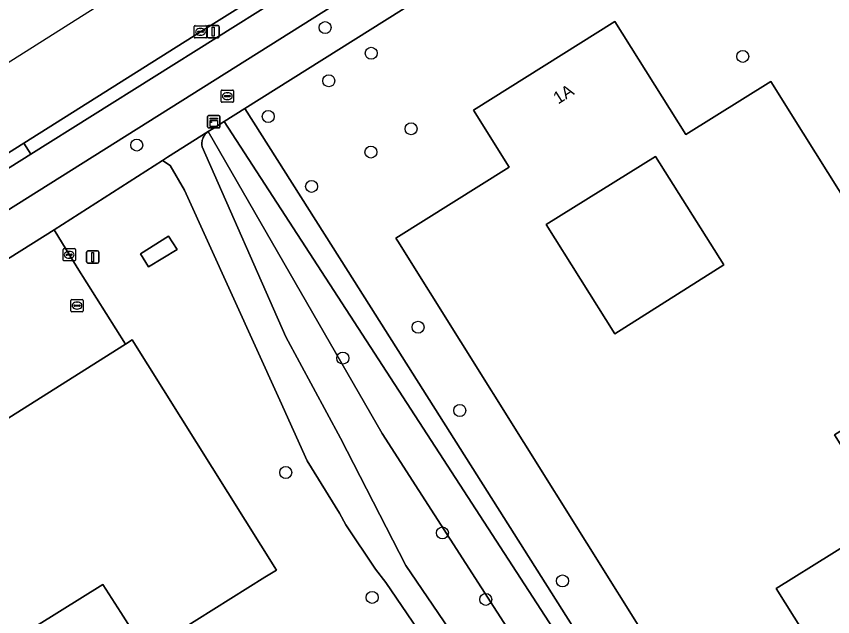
# Model space of a CAD drawing. Extents: x 159352 to 160617, y 385888 to 387323.
# Drawn here: x 159762.3 to 159828.8, y 387072.4 to 387121.4 of the extents above; entities that cross this region are included whole.
import ezdxf

# ---------------------------------------------------------------- set-up
doc = ezdxf.new("R2010")
doc.units = 0
for name, color, linetype in [('IMGEO_Berm_open', 7, 'Continuous'), ('IMGEO_Boom', 7, 'Continuous'), ('IMGEO_Brandkraan', 7, 'Continuous'), ('IMGEO_Erf', 7, 'Continuous'), ('IMGEO_Fietspad_gesloten', 7, 'Continuous'), ('IMGEO_Groenvoorziening', 7, 'Continuous'), ('IMGEO_Kast', 7, 'Continuous'), ('IMGEO_Kolk', 7, 'Continuous'), ('IMGEO_Lichtmast', 7, 'Continuous'), ('IMGEO_Pand', 7, 'Continuous'), ('IMGEO_Pand_nummerreeks', 7, 'Continuous'), ('IMGEO_Rijbaan_lokaal_gesloten', 7, 'Continuous'), ('IMGEO_Rijbaan_lokaal_open', 7, 'Continuous'), ('IMGEO_Rioolput', 7, 'Continuous'), ('IMGEO_Voetpad_halfverhard', 7, 'Continuous'), ('IMGEO_Voetpad_open', 7, 'Continuous')]:
    doc.layers.add(name, color=color, linetype=linetype)

msp = doc.modelspace()

# ---------------------------------------------------------------- linework, layer by layer
at = {"layer": 'IMGEO_Berm_open'}
msp.add_lwpolyline([(159813.741, 387141.679), (159813.145, 387142.614), (159811.239, 387141.376), (159794.705, 387130.996), (159777.299, 387120.098), (159762.901, 387111.018), (159763.48, 387110.134)], close=True, dxfattribs=at)
at = {"layer": 'IMGEO_Boom'}
for centre in [(159787.459, 387120.435), (159791.219, 387118.345), (159821.506, 387118.095), (159787.76, 387116.104), (159782.828, 387113.193), (159794.467, 387112.193), (159772.101, 387110.865), (159791.2, 387110.295), (159786.357, 387107.498), (159795.04, 387096.015), (159788.903, 387093.5), (159798.44, 387089.228), (159784.248, 387084.176), (159797.021, 387079.25), (159806.813, 387075.333), (159791.296, 387073.992), (159800.551, 387073.834)]:
    msp.add_circle(centre, 0.489, dxfattribs=at)
at = {"layer": 'IMGEO_Brandkraan'}
for p, q in [((159778.994, 387114.424), (159778.994, 387115.276)), ((159779.069, 387115.35), (159779.921, 387115.35)), ((159779.253, 387114.844), (159779.253, 387114.856)), ((159779.296, 387114.893), (159779.694, 387114.893)), ((159779.482, 387115.13), (159779.507, 387115.13)), ((159779.737, 387114.856), (159779.737, 387114.844)), ((159779.995, 387115.276), (159779.995, 387114.424)), ((159779.921, 387114.35), (159779.069, 387114.35)), ((159779.691, 387114.807), (159779.293, 387114.807)), ((159779.505, 387114.57), (159779.48, 387114.57))]:
    msp.add_line(p, q, dxfattribs=at)
for points in [[(159778.994, 387114.424), (159778.994, 387115.276)], [(159779.069, 387115.35), (159779.921, 387115.35)], [(159779.995, 387115.276), (159779.995, 387114.424)], [(159779.921, 387114.35), (159779.069, 387114.35)]]:
    msp.add_lwpolyline(points, dxfattribs=at)
for centre, radius, start, end in [((159779.071, 387115.274), 0.0765, 91.55205, 178.44795), ((159779.071, 387115.274), 0.0765, 91.55205, 178.44795), ((159779.293, 387114.853), 0.0403, 85.87752, 175.75265), ((159779.29, 387114.843), 0.0366, 178.93798, 274.71019), ((159779.694, 387114.85), 0.043, 264.86636, 352.45326), ((159779.698, 387114.855), 0.0386, 1.73085, 96.63898), ((159779.919, 387115.274), 0.0765, 1.55205, 88.44795), ((159779.919, 387115.274), 0.0765, 1.55205, 88.44795), ((159779.071, 387114.426), 0.0765, 181.55205, 268.44795), ((159779.071, 387114.426), 0.0765, 181.55205, 268.44795), ((159779.919, 387114.426), 0.0765, 271.55205, 358.44795), ((159779.919, 387114.426), 0.0765, 271.55205, 358.44795)]:
    msp.add_arc(centre, radius, start, end, dxfattribs=at)
for centre, major_axis, ratio, start_param, end_param in [((159779.481, 387114.85), (-0.387, 0.002), 0.722429, 4.712389, 7.853982), ((159779.506, 387114.85), (-0.39, 0.002), 0.717154, 1.570796, 4.712389)]:
    msp.add_ellipse(centre, major_axis=major_axis, ratio=ratio, start_param=start_param, end_param=end_param, dxfattribs=at)
at = {"layer": 'IMGEO_Erf'}
for points in [[(159879.318, 387105.581), (159866.356, 387126.157), (159864.819, 387128.596), (159847.739, 387155.709), (159826.502, 387142.448), (159820.913, 387138.958), (159811.566, 387133.121), (159780.921, 387113.843), (159789.337, 387100.545), (159827.729, 387039.883), (159829.239, 387041.358), (159833.7, 387045.715), (159842.366, 387054.08), (159847.993, 387061.226), (159850.21, 387064.041), (159863.438, 387082.761), (159863.209, 387083.12)], [(159838.214, 387093.035), (159828.992, 387087.257), (159833.3, 387080.381), (159824.244, 387074.706), (159828.5, 387067.913), (159823.32, 387064.667), (159819.337, 387062.172), (159819.082, 387062.012), (159793.385, 387103.025), (159793.233, 387103.267), (159802.468, 387109.053), (159799.551, 387113.708), (159811.092, 387120.939), (159816.867, 387111.721), (159823.79, 387116.058), (159826.445, 387111.821)], [(159811.089, 387095.479), (159819.959, 387101.095), (159814.402, 387109.924), (159805.492, 387104.378)]]:
    msp.add_lwpolyline(points, close=True, dxfattribs=at)
msp.add_lwpolyline([(159762.264, 387070.646), (159769.342, 387075.056), (159770.793, 387072.772), (159772.838, 387069.554), (159782.559, 387075.644), (159783.489, 387076.226), (159771.741, 387094.996), (159771.183, 387094.644), (159761.149, 387088.309), (159750.723, 387081.788), (159740.53, 387075.434), (159730.245, 387068.973)], dxfattribs=at)
at = {"layer": 'IMGEO_Fietspad_gesloten'}
msp.add_lwpolyline([(159833.27, 387153.959), (159819.394, 387145.255), (159817.651, 387144.153), (159813.741, 387141.679), (159763.48, 387110.134), (159755.539, 387105.146), (159717.933, 387081.457), (159710.635, 387076.891), (159676.358, 387055.294), (159677.819, 387052.824), (159712.129, 387074.462), (159746.167, 387095.891), (159746.414, 387095.485), (159747.335, 387096.101), (159747.125, 387096.481), (159809.613, 387135.77), (159819.155, 387141.758), (159834.626, 387151.467)], dxfattribs=at)
at = {"layer": 'IMGEO_Groenvoorziening'}
for points in [[(159826.884, 387039.348), (159827.729, 387039.883), (159789.337, 387100.545), (159780.921, 387113.843), (159779.228, 387112.778)], [(159779.228, 387112.778), (159778.382, 387112.246), (159777.934, 387111.964), (159792.107, 387087.344), (159795.102, 387082.697), (159809.396, 387060.515), (159806.443, 387058.388), (159812.62, 387049.336), (159815.242, 387051.443), (159824.246, 387037.471), (159826.884, 387039.348)], [(159792.107, 387087.344), (159777.934, 387111.964), (159777.848, 387111.9), (159777.768, 387111.828), (159777.695, 387111.749), (159777.629, 387111.664), (159777.571, 387111.574), (159777.521, 387111.478), (159777.48, 387111.379), (159777.448, 387111.276), (159777.425, 387111.171), (159777.412, 387111.065), (159777.409, 387110.957), (159777.415, 387110.85), (159777.43, 387110.744), (159777.435, 387110.72), (159784.247, 387095.238), (159788.722, 387086.975), (159794.028, 387076.58), (159806.443, 387058.388), (159809.396, 387060.515), (159795.102, 387082.697)], [(159775.389, 387102.352), (159773.07, 387100.938), (159772.418, 387102.007), (159774.701, 387103.444)]]:
    msp.add_lwpolyline(points, close=True, dxfattribs=at)
for points in [[(159792.412, 387075.198), (159791.573, 387076.301), (159789.161, 387079.898), (159788.63, 387080.868), (159786, 387085.135), (159783.763, 387090.073), (159776.006, 387107.193), (159774.822, 387109.197), (159774.193, 387109.606), (159765.363, 387103.947), (159767.235, 387100.888), (159771.183, 387094.644), (159771.741, 387094.996), (159783.489, 387076.226), (159782.559, 387075.644), (159772.838, 387069.554)], [(159824.294, 387028.38), (159823.356, 387029.757), (159792.412, 387075.198)]]:
    msp.add_lwpolyline(points, dxfattribs=at)
at = {"layer": 'IMGEO_Kast'}
for p, q in [((159777.884, 387112.34), (159777.884, 387113.181)), ((159777.884, 387113.181), (159777.884, 387112.34)), ((159777.959, 387113.265), (159778.8, 387113.265)), ((159778.8, 387113.265), (159777.959, 387113.265)), ((159778.884, 387113.19), (159778.884, 387112.349)), ((159778.884, 387112.349), (159778.884, 387113.19)), ((159778.809, 387112.265), (159777.968, 387112.265)), ((159777.968, 387112.265), (159778.809, 387112.265))]:
    msp.add_line(p, q, dxfattribs=at)
for points in [[(159778.079, 387113.055), (159778.679, 387113.055), (159778.679, 387112.97), (159778.079, 387112.97), (159778.079, 387113.055)], [(159778.079, 387112.88), (159778.679, 387112.88), (159778.679, 387112.391), (159778.079, 387112.391), (159778.079, 387112.88)]]:
    msp.add_lwpolyline(points, dxfattribs=at)
msp.add_circle((159778.163, 387112.729), 0.0377, dxfattribs=at)
for centre, start, end in [((159777.962, 387113.187), 92.4484, 184.28452), ((159777.962, 387113.187), 92.4484, 184.28452), ((159778.806, 387113.187), 2.4484, 94.28452), ((159778.806, 387113.187), 2.4484, 94.28452), ((159777.962, 387112.343), 182.4484, 274.28452), ((159777.962, 387112.343), 182.4484, 274.28452), ((159778.806, 387112.343), 272.4484, 4.28452), ((159778.806, 387112.343), 272.4484, 4.28452)]:
    msp.add_arc(centre, 0.0779, start, end, dxfattribs=at)
at = {"layer": 'IMGEO_Kolk'}
for p, q in [((159776.798, 387119.671), (159776.798, 387120.523)), ((159776.873, 387120.597), (159777.725, 387120.597)), ((159777.1, 387120.14), (159777.498, 387120.14)), ((159777.286, 387120.377), (159777.311, 387120.377)), ((159777.799, 387120.523), (159777.799, 387119.671)), ((159777.725, 387119.597), (159776.873, 387119.597)), ((159777.057, 387120.091), (159777.057, 387120.103)), ((159777.495, 387120.054), (159777.097, 387120.054)), ((159777.309, 387119.817), (159777.284, 387119.817)), ((159777.541, 387120.103), (159777.541, 387120.091)), ((159766.097, 387101.495), (159766.097, 387102.347)), ((159766.172, 387102.421), (159767.024, 387102.421)), ((159766.585, 387102.201), (159766.61, 387102.201)), ((159767.098, 387102.347), (159767.098, 387101.495)), ((159766.356, 387101.915), (159766.356, 387101.927)), ((159766.794, 387101.878), (159766.396, 387101.878)), ((159766.399, 387101.964), (159766.797, 387101.964)), ((159766.608, 387101.641), (159766.583, 387101.641)), ((159766.84, 387101.927), (159766.84, 387101.915)), ((159767.024, 387101.421), (159766.172, 387101.421))]:
    msp.add_line(p, q, dxfattribs=at)
for points in [[(159776.798, 387119.671), (159776.798, 387120.523)], [(159776.873, 387120.597), (159777.725, 387120.597)], [(159777.799, 387120.523), (159777.799, 387119.671)], [(159777.725, 387119.597), (159776.873, 387119.597)], [(159766.097, 387101.495), (159766.097, 387102.347)], [(159766.172, 387102.421), (159767.024, 387102.421)], [(159767.098, 387102.347), (159767.098, 387101.495)], [(159767.024, 387101.421), (159766.172, 387101.421)]]:
    msp.add_lwpolyline(points, dxfattribs=at)
for centre, radius, start, end in [((159776.875, 387120.521), 0.0765, 91.55205, 178.44795), ((159776.875, 387120.521), 0.0765, 91.55205, 178.44795), ((159777.097, 387120.1), 0.0403, 85.87752, 175.75265), ((159777.502, 387120.102), 0.0386, 1.73085, 96.63898), ((159777.723, 387120.521), 0.0765, 1.55205, 88.44795), ((159777.723, 387120.521), 0.0765, 1.55205, 88.44795), ((159776.875, 387119.673), 0.0765, 181.55205, 268.44795), ((159776.875, 387119.673), 0.0765, 181.55205, 268.44795), ((159777.094, 387120.09), 0.0366, 178.93798, 274.71019), ((159777.498, 387120.097), 0.043, 264.86636, 352.45326), ((159777.723, 387119.673), 0.0765, 271.55205, 358.44795), ((159777.723, 387119.673), 0.0765, 271.55205, 358.44795), ((159766.174, 387102.345), 0.0765, 91.55205, 178.44795), ((159766.174, 387102.345), 0.0765, 91.55205, 178.44795), ((159767.022, 387102.345), 0.0765, 1.55205, 88.44795), ((159767.022, 387102.345), 0.0765, 1.55205, 88.44795), ((159766.396, 387101.924), 0.0403, 85.87752, 175.75265), ((159766.393, 387101.914), 0.0366, 178.93798, 274.71019), ((159766.797, 387101.921), 0.043, 264.86636, 352.45326), ((159766.801, 387101.926), 0.0386, 1.73085, 96.63898), ((159766.174, 387101.497), 0.0765, 181.55205, 268.44795), ((159766.174, 387101.497), 0.0765, 181.55205, 268.44795), ((159767.022, 387101.497), 0.0765, 271.55205, 358.44795), ((159767.022, 387101.497), 0.0765, 271.55205, 358.44795)]:
    msp.add_arc(centre, radius, start, end, dxfattribs=at)
for centre, major_axis, ratio, start_param, end_param in [((159777.285, 387120.097), (-0.387, 0.002), 0.722429, 4.712389, 7.853982), ((159777.31, 387120.097), (-0.39, 0.002), 0.717154, 1.570796, 4.712389), ((159766.584, 387101.921), (-0.387, 0.002), 0.722429, 4.712389, 7.853982), ((159766.609, 387101.921), (-0.39, 0.002), 0.717154, 1.570796, 4.712389)]:
    msp.add_ellipse(centre, major_axis=major_axis, ratio=ratio, start_param=start_param, end_param=end_param, dxfattribs=at)
at = {"layer": 'IMGEO_Lichtmast'}
for p, q in [((159777.844, 387119.71), (159777.844, 387120.51)), ((159777.844, 387120.51), (159777.844, 387119.71)), ((159777.944, 387120.61), (159778.734, 387120.61)), ((159778.734, 387120.61), (159777.944, 387120.61)), ((159778.834, 387120.51), (159778.834, 387119.71)), ((159778.834, 387119.71), (159778.834, 387120.51)), ((159778.734, 387119.61), (159777.944, 387119.61)), ((159777.944, 387119.61), (159778.734, 387119.61)), ((159768.119, 387102.235), (159768.909, 387102.235)), ((159768.909, 387102.235), (159768.119, 387102.235)), ((159768.019, 387101.335), (159768.019, 387102.135)), ((159768.019, 387102.135), (159768.019, 387101.335)), ((159769.009, 387102.135), (159769.009, 387101.335)), ((159769.009, 387101.335), (159769.009, 387102.135)), ((159768.909, 387101.235), (159768.119, 387101.235)), ((159768.119, 387101.235), (159768.909, 387101.235))]:
    msp.add_line(p, q, dxfattribs=at)
for points in [[(159778.264, 387120.485), (159778.414, 387120.485), (159778.414, 387119.735), (159778.264, 387119.735), (159778.264, 387120.485)], [(159768.439, 387102.11), (159768.589, 387102.11), (159768.589, 387101.36), (159768.439, 387101.36), (159768.439, 387102.11)]]:
    msp.add_lwpolyline(points, dxfattribs=at)
for centre, start, end in [((159777.944, 387120.51), 90, 180), ((159777.944, 387120.51), 90, 180), ((159778.734, 387120.51), 0, 90), ((159778.734, 387120.51), 360, 90), ((159777.944, 387119.71), 180, 270), ((159777.944, 387119.71), 180, 270), ((159778.734, 387119.71), 270, 0), ((159778.734, 387119.71), 270, 0), ((159768.119, 387102.135), 90, 180), ((159768.119, 387102.135), 90, 180), ((159768.909, 387102.135), 0, 90), ((159768.909, 387102.135), 360, 90), ((159768.119, 387101.335), 180, 270), ((159768.119, 387101.335), 180, 270), ((159768.909, 387101.335), 270, 0), ((159768.909, 387101.335), 270, 0)]:
    msp.add_arc(centre, 0.1, start, end, dxfattribs=at)
at = {"layer": 'IMGEO_Pand'}
for points in [[(159838.214, 387093.035), (159826.445, 387111.821), (159823.79, 387116.058), (159816.867, 387111.721), (159811.092, 387120.939), (159799.551, 387113.708), (159802.468, 387109.053), (159793.233, 387103.267), (159793.385, 387103.025), (159819.082, 387062.012), (159819.337, 387062.172), (159823.32, 387064.667), (159828.5, 387067.913), (159824.244, 387074.706), (159833.3, 387080.381), (159828.992, 387087.257)], [(159811.089, 387095.479), (159805.492, 387104.378), (159814.402, 387109.924), (159819.959, 387101.095)], [(159775.389, 387102.352), (159774.701, 387103.444), (159772.418, 387102.007), (159773.07, 387100.938)], [(159772.838, 387069.554), (159770.793, 387072.772), (159769.342, 387075.056), (159762.264, 387070.646), (159758.996, 387068.61), (159760.468, 387066.263), (159762.475, 387063.062), (159765.769, 387065.125), (159771.527, 387068.732)]]:
    msp.add_lwpolyline(points, close=True, dxfattribs=at)
at = {"layer": 'IMGEO_Rijbaan_lokaal_gesloten'}
for points in [[(159829.806, 387160.696), (159702.709, 387080.332), (159660.724, 387053.785), (159608.43, 386974.344), (159582.844, 386959.315), (159590.972, 386943.545)], [(159669.721, 387052.097), (159675.843, 387056.165), (159676.469, 387056.609), (159689.602, 387064.866), (159707.832, 387076.369), (159710.096, 387077.794), (159717.38, 387082.369), (159724.35, 387086.785), (159741.321, 387097.448), (159755, 387106.05), (159762.901, 387111.018), (159777.299, 387120.098), (159794.705, 387130.996), (159811.239, 387141.376), (159813.145, 387142.614), (159817.072, 387145.075), (159818.825, 387146.173), (159826.066, 387150.699), (159832.711, 387154.894)]]:
    msp.add_lwpolyline(points, dxfattribs=at)
at = {"layer": 'IMGEO_Rijbaan_lokaal_open'}
msp.add_lwpolyline([(159761.149, 387088.309), (159771.183, 387094.644), (159767.235, 387100.888), (159765.363, 387103.947), (159760.807, 387101.112)], dxfattribs=at)
at = {"layer": 'IMGEO_Rioolput'}
for p, q in [((159766.738, 387097.351), (159766.738, 387098.203)), ((159766.813, 387098.277), (159767.665, 387098.277)), ((159767.739, 387098.203), (159767.739, 387097.351)), ((159766.997, 387097.771), (159766.997, 387097.783)), ((159767.435, 387097.734), (159767.037, 387097.734)), ((159767.04, 387097.82), (159767.438, 387097.82)), ((159767.226, 387098.057), (159767.251, 387098.057)), ((159767.481, 387097.783), (159767.481, 387097.771)), ((159767.665, 387097.277), (159766.813, 387097.277)), ((159767.249, 387097.497), (159767.224, 387097.497))]:
    msp.add_line(p, q, dxfattribs=at)
for points in [[(159766.738, 387097.351), (159766.738, 387098.203)], [(159766.813, 387098.277), (159767.665, 387098.277)], [(159767.739, 387098.203), (159767.739, 387097.351)], [(159767.665, 387097.277), (159766.813, 387097.277)]]:
    msp.add_lwpolyline(points, dxfattribs=at)
for centre, radius, start, end in [((159766.815, 387098.201), 0.0765, 91.55205, 178.44795), ((159766.815, 387098.201), 0.0765, 91.55205, 178.44795), ((159767.663, 387098.201), 0.0765, 1.55205, 88.44795), ((159767.663, 387098.201), 0.0765, 1.55205, 88.44795), ((159767.037, 387097.78), 0.0403, 85.87752, 175.75265), ((159767.034, 387097.77), 0.0366, 178.93798, 274.71019), ((159767.438, 387097.777), 0.043, 264.86636, 352.45326), ((159767.442, 387097.782), 0.0386, 1.73085, 96.63898), ((159766.815, 387097.353), 0.0765, 181.55205, 268.44795), ((159766.815, 387097.353), 0.0765, 181.55205, 268.44795), ((159767.663, 387097.353), 0.0765, 271.55205, 358.44795), ((159767.663, 387097.353), 0.0765, 271.55205, 358.44795)]:
    msp.add_arc(centre, radius, start, end, dxfattribs=at)
for centre, major_axis, ratio, start_param, end_param in [((159767.225, 387097.777), (-0.387, 0.002), 0.722429, 4.712389, 7.853982), ((159767.25, 387097.777), (-0.39, 0.002), 0.717154, 1.570796, 4.712389)]:
    msp.add_ellipse(centre, major_axis=major_axis, ratio=ratio, start_param=start_param, end_param=end_param, dxfattribs=at)
at = {"layer": 'IMGEO_Voetpad_halfverhard'}
msp.add_lwpolyline([(159806.443, 387058.388), (159794.028, 387076.58), (159788.722, 387086.975), (159784.247, 387095.238), (159777.435, 387110.72), (159777.43, 387110.744), (159777.415, 387110.85), (159777.409, 387110.957), (159777.412, 387111.065), (159777.425, 387111.171), (159777.448, 387111.276), (159777.48, 387111.379), (159777.521, 387111.478), (159777.571, 387111.574), (159777.629, 387111.664), (159777.695, 387111.749), (159777.768, 387111.828), (159777.848, 387111.9), (159777.934, 387111.964), (159774.615, 387109.877), (159774.193, 387109.606), (159774.822, 387109.197), (159776.006, 387107.193), (159783.763, 387090.073), (159786, 387085.135), (159788.63, 387080.868), (159789.161, 387079.898), (159791.573, 387076.301), (159792.412, 387075.198), (159823.356, 387029.757)], dxfattribs=at)
at = {"layer": 'IMGEO_Voetpad_open'}
for points in [[(159714.557, 387072.026), (159719.054, 387074.852), (159735.514, 387085.215), (159748.808, 387093.56), (159760.807, 387101.112), (159765.363, 387103.947), (159774.193, 387109.606), (159774.615, 387109.877), (159777.934, 387111.964), (159778.382, 387112.246), (159779.228, 387112.778), (159780.921, 387113.843), (159811.566, 387133.121), (159820.913, 387138.958), (159826.502, 387142.448), (159847.739, 387155.709)], [(159834.626, 387151.467), (159819.155, 387141.758), (159809.613, 387135.77), (159747.125, 387096.481), (159747.335, 387096.101), (159746.414, 387095.485), (159746.167, 387095.891), (159712.129, 387074.462), (159677.819, 387052.824)]]:
    msp.add_lwpolyline(points, dxfattribs=at)
msp.add_lwpolyline([(159755.539, 387105.146), (159763.48, 387110.134), (159762.901, 387111.018), (159755, 387106.05)], close=True, dxfattribs=at)

# ---------------------------------------------------------------- texts
at = {"layer": 'IMGEO_Pand_nummerreeks'}
msp.add_text('1A', height=1, rotation=32.06845, dxfattribs=at).set_placement((159806.458, 387114.166))

doc.saveas('drawing.dxf')
